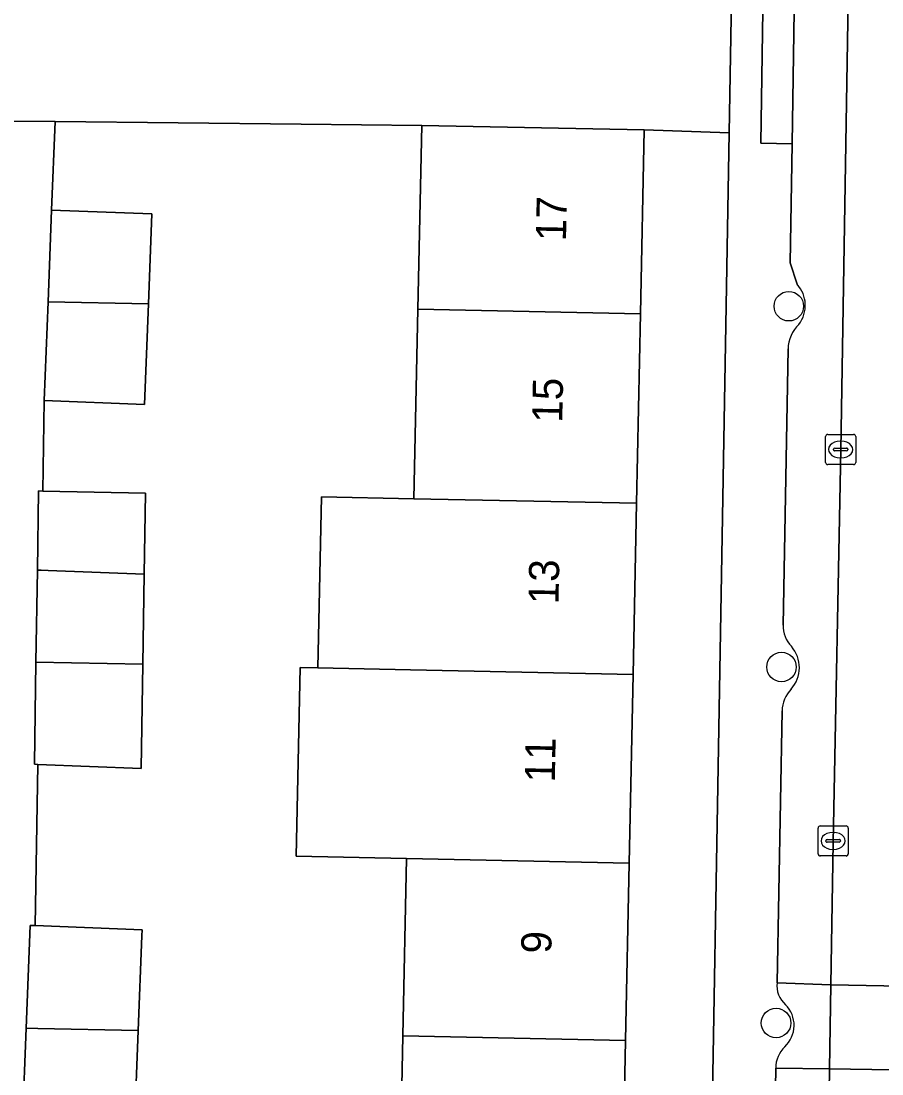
# Model space of a CAD drawing. Extents: x 160023 to 161302, y 384750 to 385707.
# Drawn here: x 160648.47 to 160677, y 385068.83 to 385103.75 of the extents above; entities that cross this region are included whole.
import ezdxf

# ---------------------------------------------------------------- set-up
doc = ezdxf.new("R2010")
doc.units = 0
for name, color, linetype in [('IMGEO_Boom', 7, 'Continuous'), ('IMGEO_Erf', 7, 'Continuous'), ('IMGEO_Kolk', 7, 'Continuous'), ('IMGEO_Muur', 7, 'Continuous'), ('IMGEO_Pand', 7, 'Continuous'), ('IMGEO_Pand_nummerreeks', 7, 'Continuous'), ('IMGEO_Parkeervlak_open', 7, 'Continuous'), ('IMGEO_Rijbaan_lokaal_open', 7, 'Continuous'), ('IMGEO_Voetpad_open', 7, 'Continuous')]:
    doc.layers.add(name, color=color, linetype=linetype)

msp = doc.modelspace()

# ---------------------------------------------------------------- linework, layer by layer
at = {"layer": 'IMGEO_Boom'}
for centre in [(160673.915, 385094.288), (160673.671, 385082.323), (160673.491, 385070.517)]:
    msp.add_circle(centre, 0.489, dxfattribs=at)
at = {"layer": 'IMGEO_Erf'}
msp.add_lwpolyline([(160660.997, 385063.998), (160661.123, 385070.087), (160661.244, 385075.974), (160657.588, 385076.049), (160657.717, 385082.306), (160658.307, 385082.294), (160658.424, 385087.969), (160661.491, 385087.906), (160661.62, 385094.186), (160661.746, 385100.285), (160657.747, 385100.327), (160649.595, 385100.412), (160649.482, 385097.477), (160652.806, 385097.349), (160652.691, 385094.37), (160652.562, 385091.032), (160649.238, 385091.16), (160649.186, 385088.159), (160652.588, 385088.089), (160652.547, 385085.4), (160652.502, 385082.414), (160652.448, 385078.961), (160649.028, 385079.094), (160648.934, 385073.746), (160652.483, 385073.609), (160652.475, 385073.405), (160652.354, 385070.268), (160652.231, 385067.088)], dxfattribs=at)
msp.add_lwpolyline([(160671.933, 385100.035), (160669.124, 385100.133), (160668.998, 385094.034), (160668.869, 385087.754), (160668.752, 385082.079), (160668.622, 385075.822), (160668.501, 385069.935), (160668.375, 385063.846), (160668.252, 385057.844), (160668.132, 385052.044), (160668.145, 385045.984), (160670.994, 385045.891)], close=True, dxfattribs=at)
at = {"layer": 'IMGEO_Kolk'}
for p, q in [((160675.131, 385089.111), (160675.131, 385089.963)), ((160675.206, 385090.037), (160676.058, 385090.037)), ((160675.619, 385089.817), (160675.644, 385089.817)), ((160676.132, 385089.963), (160676.132, 385089.111)), ((160675.39, 385089.531), (160675.39, 385089.543)), ((160675.828, 385089.494), (160675.43, 385089.494)), ((160675.433, 385089.58), (160675.831, 385089.58)), ((160675.874, 385089.543), (160675.874, 385089.531)), ((160675.642, 385089.257), (160675.617, 385089.257)), ((160676.058, 385089.037), (160675.206, 385089.037)), ((160674.882, 385076.13), (160674.882, 385076.982)), ((160674.957, 385077.056), (160675.809, 385077.056)), ((160675.37, 385076.836), (160675.395, 385076.836)), ((160675.883, 385076.982), (160675.883, 385076.13)), ((160675.141, 385076.55), (160675.141, 385076.562)), ((160675.579, 385076.513), (160675.181, 385076.513)), ((160675.184, 385076.599), (160675.582, 385076.599)), ((160675.625, 385076.562), (160675.625, 385076.55)), ((160675.393, 385076.276), (160675.368, 385076.276)), ((160675.809, 385076.056), (160674.957, 385076.056))]:
    msp.add_line(p, q, dxfattribs=at)
for points in [[(160675.131, 385089.111), (160675.131, 385089.963)], [(160675.206, 385090.037), (160676.058, 385090.037)], [(160676.132, 385089.963), (160676.132, 385089.111)], [(160676.058, 385089.037), (160675.206, 385089.037)], [(160674.882, 385076.13), (160674.882, 385076.982)], [(160674.957, 385077.056), (160675.809, 385077.056)], [(160675.883, 385076.982), (160675.883, 385076.13)], [(160675.809, 385076.056), (160674.957, 385076.056)]]:
    msp.add_lwpolyline(points, dxfattribs=at)
for centre, radius, start, end in [((160675.208, 385089.961), 0.0765, 91.552, 178.448), ((160675.208, 385089.961), 0.0765, 91.552, 178.448), ((160676.056, 385089.961), 0.0765, 1.552, 88.448), ((160676.056, 385089.961), 0.0765, 1.552, 88.448), ((160675.43, 385089.54), 0.0403, 85.8775, 175.7526), ((160675.427, 385089.53), 0.0366, 178.938, 274.7102), ((160675.831, 385089.537), 0.043, 264.8664, 352.4533), ((160675.835, 385089.542), 0.0386, 1.7309, 96.639), ((160675.208, 385089.113), 0.0765, 181.552, 268.448), ((160675.208, 385089.113), 0.0765, 181.552, 268.448), ((160676.056, 385089.113), 0.0765, 271.552, 358.448), ((160676.056, 385089.113), 0.0765, 271.552, 358.448), ((160674.959, 385076.98), 0.0765, 91.552, 178.448), ((160674.959, 385076.98), 0.0765, 91.552, 178.448), ((160675.807, 385076.98), 0.0765, 1.552, 88.448), ((160675.807, 385076.98), 0.0765, 1.552, 88.448), ((160675.181, 385076.559), 0.0403, 85.8775, 175.7526), ((160675.178, 385076.549), 0.0366, 178.938, 274.7102), ((160675.582, 385076.556), 0.043, 264.8664, 352.4533), ((160675.586, 385076.561), 0.0386, 1.7309, 96.639), ((160674.959, 385076.132), 0.0765, 181.552, 268.448), ((160674.959, 385076.132), 0.0765, 181.552, 268.448), ((160675.807, 385076.132), 0.0765, 271.552, 358.448), ((160675.807, 385076.132), 0.0765, 271.552, 358.448)]:
    msp.add_arc(centre, radius, start, end, dxfattribs=at)
for centre, major_axis, ratio, start_param, end_param in [((160675.618, 385089.537), (-0.387, 0.002), 0.722429, 4.712389, 7.853982), ((160675.643, 385089.537), (-0.39, 0.002), 0.717154, 1.570796, 4.712389), ((160675.369, 385076.556), (-0.387, 0.002), 0.722429, 4.712389, 7.853982), ((160675.394, 385076.556), (-0.39, 0.002), 0.717154, 1.570796, 4.712389)]:
    msp.add_ellipse(centre, major_axis=major_axis, ratio=ratio, start_param=start_param, end_param=end_param, dxfattribs=at)
at = {"layer": 'IMGEO_Muur'}
msp.add_lwpolyline([(160661.746, 385100.285), (160657.747, 385100.327)], dxfattribs=at)
at = {"layer": 'IMGEO_Pand'}
for points in [[(160661.746, 385100.285), (160661.62, 385094.186), (160668.998, 385094.034), (160669.124, 385100.133)], [(160652.691, 385094.37), (160652.806, 385097.349), (160649.482, 385097.477), (160649.365, 385094.438)], [(160649.365, 385094.438), (160649.238, 385091.16), (160652.562, 385091.032), (160652.691, 385094.37)], [(160668.869, 385087.754), (160668.998, 385094.034), (160661.62, 385094.186), (160661.491, 385087.906)], [(160649.186, 385088.159), (160649.049, 385088.162), (160649.009, 385085.536), (160649.14, 385085.531), (160649.372, 385085.522), (160652.547, 385085.4), (160652.588, 385088.089)], [(160668.869, 385087.754), (160661.491, 385087.906), (160658.424, 385087.969), (160658.307, 385082.294), (160661.374, 385082.231), (160668.752, 385082.079)], [(160652.547, 385085.4), (160649.372, 385085.522), (160649.14, 385085.531), (160649.009, 385085.536), (160648.963, 385082.487), (160652.502, 385082.414)], [(160652.502, 385082.414), (160648.963, 385082.487), (160648.912, 385079.098), (160649.028, 385079.094), (160652.448, 385078.961)], [(160668.752, 385082.079), (160661.374, 385082.231), (160658.307, 385082.294), (160657.717, 385082.306), (160657.588, 385076.049), (160661.244, 385075.974), (160668.622, 385075.822)], [(160668.501, 385069.935), (160668.622, 385075.822), (160661.244, 385075.974), (160661.123, 385070.087)], [(160652.475, 385073.405), (160652.483, 385073.609), (160648.934, 385073.746), (160648.772, 385073.752), (160648.64, 385070.344), (160649.027, 385070.336), (160652.354, 385070.268)], [(160652.354, 385070.268), (160649.027, 385070.336), (160648.64, 385070.344), (160648.52, 385067.231), (160648.82, 385067.219), (160648.767, 385064.484), (160651.836, 385064.401), (160651.872, 385067.102), (160652.231, 385067.088)], [(160668.375, 385063.846), (160668.501, 385069.935), (160661.123, 385070.087), (160660.997, 385063.998)]]:
    msp.add_lwpolyline(points, close=True, dxfattribs=at)
at = {"layer": 'IMGEO_Parkeervlak_open'}
for points in [[(160673.69, 385080.866), (160673.525, 385071.851), (160675.31, 385071.78), (160675.383, 385076.509), (160675.633, 385089.529), (160676.225, 385125.409), (160676.323, 385130.156)], [(160674.199, 385110.083), (160674.118, 385105.554), (160674.027, 385099.674), (160673.96, 385095.725), (160674.191, 385095.017)], [(160673.888, 385092.875), (160673.727, 385083.716)], [(160673.481, 385069.02), (160675.267, 385069), (160675.31, 385071.78), (160673.525, 385071.851)], [(160674.41, 385024.986), (160674.474, 385029.308), (160674.883, 385049.401), (160675.231, 385066.698), (160675.267, 385069), (160673.481, 385069.02), (160673.332, 385059.969)]]:
    msp.add_lwpolyline(points, dxfattribs=at)
for centre, radius, start, end in [((160673.414, 385094.317), 1.046, 322.9631, 42.031), ((160675.051, 385092.844), 1.163, 133.5798, 178.4821), ((160674.646, 385083.665), 0.92, 176.799, 225.3413), ((160673.194, 385082.305), 1.07, 317.8144, 41.2193), ((160674.8, 385080.83), 1.111, 137.0683, 178.1554), ((160674.341, 385071.749), 0.823, 172.8614, 229.4037), ((160673.12, 385070.44), 0.969, 312.8321, 44.9502), ((160674.455, 385069.028), 0.974, 133.9509, 180.4541)]:
    msp.add_arc(centre, radius, start, end, dxfattribs=at)
at = {"layer": 'IMGEO_Rijbaan_lokaal_open'}
for points in [[(160679.856, 385130.476), (160676.331, 385130.575), (160676.323, 385130.156), (160676.225, 385125.409), (160675.633, 385089.529), (160675.383, 385076.509), (160675.31, 385071.78), (160678.814, 385071.719), (160679.452, 385108.309), (160679.745, 385125.241), (160679.847, 385129.968)], [(160672.024, 385105.162), (160669.136, 385105.156), (160661.759, 385105.29), (160657.76, 385105.344), (160652.724, 385105.411), (160649.545, 385105.482), (160648.001, 385105.514), (160643.958, 385105.551), (160637.008, 385105.684), (160628.685, 385105.853), (160625.507, 385105.974), (160625.449, 385101.157), (160625.445, 385100.857), (160628.515, 385100.842), (160636.89, 385100.688), (160643.969, 385100.561), (160647.203, 385100.453), (160648.14, 385100.422), (160649.595, 385100.412), (160657.747, 385100.327), (160661.746, 385100.285), (160669.124, 385100.133), (160671.933, 385100.035)], [(160675.267, 385069), (160678.765, 385068.939), (160678.814, 385071.719), (160675.31, 385071.78)], [(160677.894, 385024.55), (160677.899, 385024.915), (160678.733, 385067.098), (160678.765, 385068.939), (160675.267, 385069), (160675.231, 385066.698), (160674.883, 385049.401), (160674.474, 385029.308), (160674.41, 385024.986), (160674.398, 385024.598)]]:
    msp.add_lwpolyline(points, close=True, dxfattribs=at)
at = {"layer": 'IMGEO_Voetpad_open'}
for points in [[(160672.51, 385128.485), (160672.024, 385105.162), (160671.933, 385100.035), (160670.994, 385045.891), (160670.9, 385042.842), (160670.778, 385036.793), (160670.601, 385027.989)], [(160674.191, 385095.017), (160673.96, 385095.725), (160674.027, 385099.674), (160672.988, 385099.691), (160673.079, 385105.571), (160674.118, 385105.554), (160674.199, 385110.083)], [(160648.52, 385067.231), (160648.64, 385070.344), (160648.772, 385073.752), (160648.934, 385073.746), (160649.028, 385079.094), (160648.912, 385079.098), (160648.963, 385082.487), (160649.009, 385085.536), (160649.049, 385088.162), (160649.186, 385088.159), (160649.238, 385091.16), (160649.365, 385094.438), (160649.482, 385097.477), (160649.595, 385100.412), (160648.14, 385100.422), (160647.939, 385094.427), (160647.595, 385079.031), (160647.728, 385079.029), (160647.683, 385076.337), (160647.642, 385073.911), (160647.48, 385073.914), (160647.327, 385067.068)], [(160673.727, 385083.716), (160673.888, 385092.875)], [(160673.525, 385071.851), (160673.69, 385080.866)], [(160673.332, 385059.969), (160673.481, 385069.02)]]:
    msp.add_lwpolyline(points, dxfattribs=at)
msp.add_lwpolyline([(160674.027, 385099.674), (160674.118, 385105.554), (160673.079, 385105.571), (160672.988, 385099.691)], close=True, dxfattribs=at)
for centre, radius, start, end in [((160673.414, 385094.317), 1.046, 322.9631, 42.031), ((160675.051, 385092.844), 1.163, 133.5798, 178.4821), ((160674.646, 385083.665), 0.92, 176.799, 225.3413), ((160673.194, 385082.305), 1.07, 317.8144, 41.2193), ((160674.8, 385080.83), 1.111, 137.0683, 178.1554), ((160674.341, 385071.749), 0.823, 172.8614, 229.4037), ((160673.12, 385070.44), 0.969, 312.8321, 44.9502), ((160674.455, 385069.028), 0.974, 133.9509, 180.4541)]:
    msp.add_arc(centre, radius, start, end, dxfattribs=at)

# ---------------------------------------------------------------- texts
at = {"layer": 'IMGEO_Pand_nummerreeks'}
for s, rotation, p in [('17', 88.8181, (160666.528, 385096.439)), ('15', 88.8181, (160666.403, 385090.418)), ('13', 88.8199, (160666.279, 385084.397)), ('11', 88.8199, (160666.158, 385078.49)), ('9', 88.8181, (160666.04, 385072.814))]:
    msp.add_text(s, height=1, rotation=rotation, dxfattribs=at).set_placement(p)

doc.saveas('drawing.dxf')
